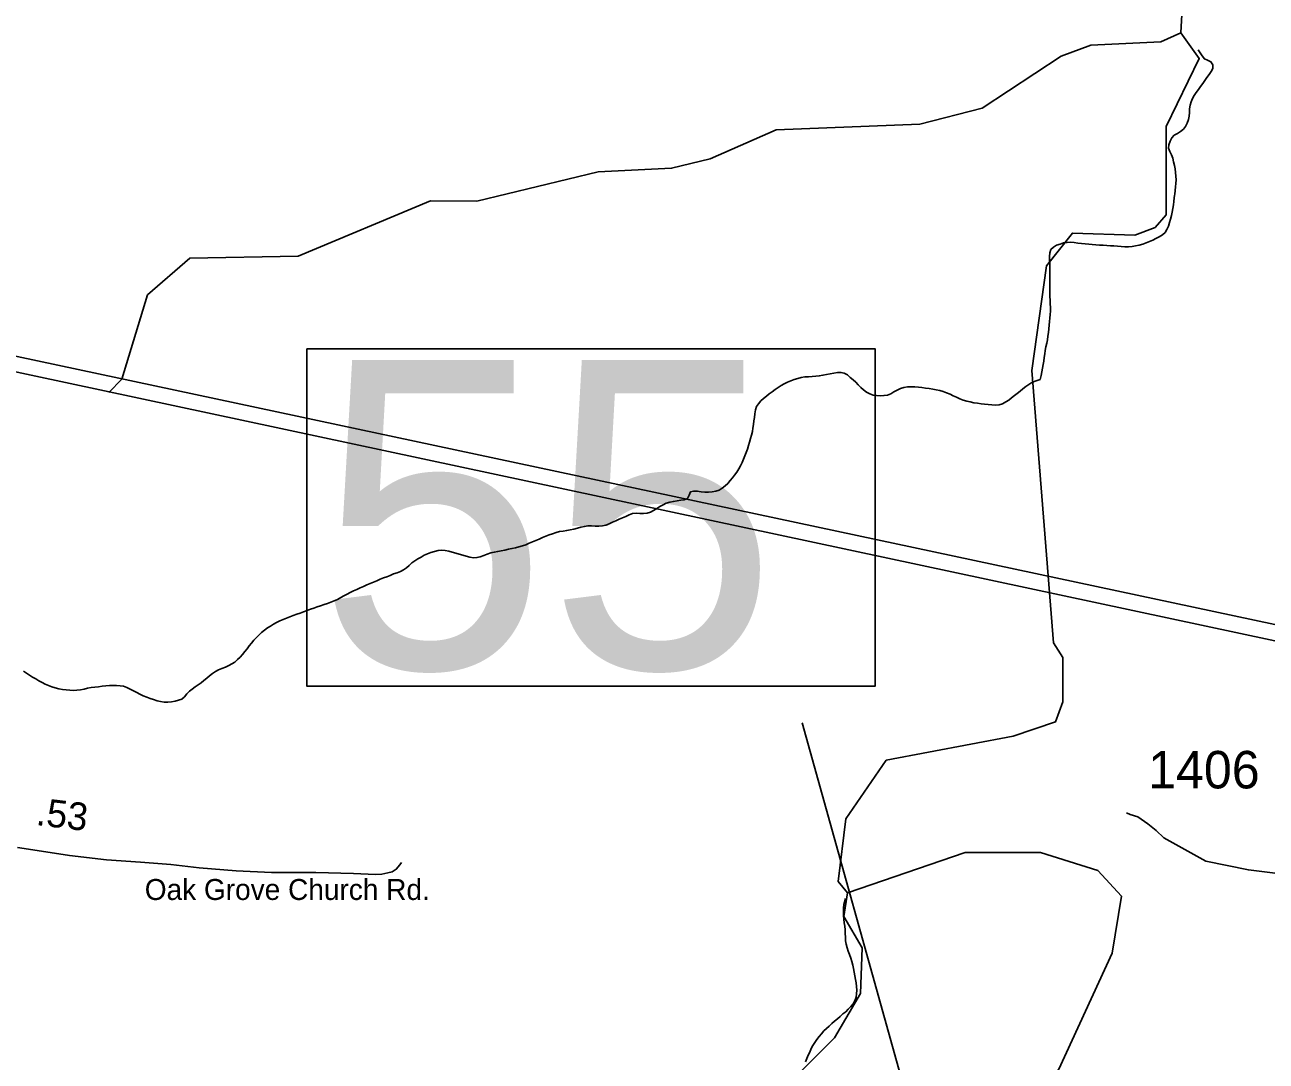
# Model space of a CAD drawing. Extents: x 1950930 to 2061844, y 904556 to 1017002.
# Drawn here: x 1994411 to 2000039, y 986811 to 991512 of the extents above; entities that cross this region are included whole.
import ezdxf

# ---------------------------------------------------------------- set-up
doc = ezdxf.new("R2010")
doc.units = 0
for name, color, linetype in [('Exist Hydrographic Creek Single Shore', 7, 'Continuous'), ('Exist Hydrographic Misc Water Feature', 7, 'Continuous'), ('Exist Road Primary US Structure Standard Bridge CELL', 7, 'Continuous'), ('Exist Road Secondary Structure Standard Bridge Number Label', 7, 'Continuous'), ('Exist Road Secondary Type 51 Attributed', 7, 'Continuous'), ('Exist Road Secondary Type 51 Label', 7, 'Continuous'), ('Exist Road Secondary Type 51 Number Label', 7, 'Continuous'), ('Exist Utilities Electrical Transmission Line', 7, 'Continuous')]:
    doc.layers.add(name, color=color, linetype=linetype)

msp = doc.modelspace()

# ---------------------------------------------------------------- linework, layer by layer
at = {"layer": 'Exist Hydrographic Creek Single Shore'}
for points in [[(1999652, 991475.9), (1999661, 991643), (1999786.1, 991952.2), (1999769.1, 992093.7), (1999661, 992217.3), (1999703, 992416.7), (1999720.1, 992865.9), (1999787.1, 993225.6), (1999844.9, 993276.9), (2000078.3, 993398)], [(1998141.2, 987575.2), (1998099.2, 987625.4), (1998133.2, 987910.2), (1998316.1, 988175.6), (1998892.1, 988285.1), (1999083.2, 988350), (1999117, 988441.2), (1999117, 988641.3), (1999075, 988707.9), (1998976.1, 989944), (1999043, 990418.5), (1999160.1, 990567), (1999443, 990557.9), (1999535.1, 990592.1), (1999585.1, 990650.1), (1999585.1, 991050.5), (1999735, 991359.2), (1999652, 991475.9)], [(1998990.1, 986641.9), (1999099.2, 986774.3), (1999341.2, 987300.9), (1999383.2, 987559.4), (1999275.1, 987676.4), (1999016.2, 987757.3), (1998674.1, 987757.9), (1998141.2, 987575.2)]]:
    msp.add_lwpolyline(points, dxfattribs=at)
at = {"layer": 'Exist Hydrographic Misc Water Feature'}
for points in [[(1994792.1, 989843.7), (1994851.1, 989904.8), (1994968, 990286.4), (1995159.1, 990453.1), (1995651, 990462.6), (1996251, 990712.7), (1996460.2, 990711.7), (1997010.1, 990844.7), (1997343.1, 990860.7), (1997518, 990903), (1997818, 991034.7), (1998468, 991060.5), (1998752, 991133.4), (1999110, 991368.9), (1999244.1, 991418.6), (1999560.9, 991435), (1999652, 991475.9)], [(1999731.1, 991398.3), (1999739.1, 991384.3), (1999748.1, 991370.1), (1999759, 991357.5), (1999773.3, 991350.6), (1999788.3, 991343.8), (1999797.3, 991330.4), (1999796.7, 991313.3), (1999789.7, 991299.5), (1999780.1, 991285.7), (1999769.8, 991272.8), (1999760.6, 991259.1), (1999751.2, 991245.2), (1999741.1, 991232.3), (1999731.3, 991218.7), (1999721.8, 991205), (1999713, 991191.1), (1999704.8, 991177.4), (1999698.1, 991162.7), (1999693.5, 991147.2), (1999691.5, 991130.8), (1999690.7, 991114.5), (1999689.4, 991097.3), (1999686.2, 991081.7), (1999680.8, 991066.2), (1999673.5, 991050.9), (1999663.6, 991037.9), (1999650.9, 991027.5), (1999637.4, 991017.9), (1999622.2, 991010.9), (1999611.7, 990998.8), (1999603.9, 990983.4), (1999598.2, 990967.8), (1999596.6, 990952.3), (1999601.7, 990936.6), (1999609.7, 990921.7), (1999615.6, 990906), (1999619.3, 990890.3), (1999623, 990873.8), (1999625.9, 990858.1), (1999628.3, 990841.7), (1999629.6, 990825.3), (1999630, 990808.8), (1999629.6, 990792.5), (1999628.3, 990776.1), (1999626.5, 990759.7), (1999624.4, 990743.4), (1999623.6, 990736.8)], [(1999623.6, 990736.8), (1999622.4, 990727), (1999620.3, 990710.6), (1999618.1, 990695), (1999615.4, 990678.7), (1999612.6, 990662.4), (1999609.3, 990646), (1999605.4, 990630.5), (1999600.7, 990614.2), (1999595.3, 990598.7), (1999589, 990583.2), (1999580.4, 990570.3), (1999568.1, 990559), (1999553.9, 990550.3), (1999539.3, 990542.4), (1999524.6, 990535.4), (1999509.4, 990528.3), (1999494.2, 990522), (1999478.9, 990516.6), (1999463.1, 990512), (1999447.1, 990509.1), (1999430.7, 990506.1), (1999414.3, 990504.8), (1999398.1, 990505.1), (1999381.7, 990505.5), (1999365.1, 990507.5), (1999348.7, 990508.6), (1999332.5, 990509), (1999315.8, 990510.1), (1999299.4, 990511.4), (1999283, 990512.5), (1999267, 990513.6), (1999250.6, 990514.8), (1999234.2, 990516), (1999217.8, 990517.9), (1999201.6, 990519.9), (1999185.2, 990521.9), (1999168.8, 990523.9), (1999152.4, 990525), (1999136.2, 990524.5), (1999119.8, 990522.4), (1999104.8, 990516.2), (1999088.4, 990512.4), (1999074.1, 990503.7), (1999062, 990491.7), (1999058.3, 990476.9), (1999056.9, 990461.4), (1999056.7, 990444.9), (1999057.3, 990427.7), (1999057.9, 990411.3), (1999058.3, 990394.1), (1999058.5, 990377.7), (1999058.1, 990361.3), (1999057.7, 990344.9), (1999057.7, 990328.5), (1999057.3, 990312.1), (1999057.5, 990295.7), (1999058.1, 990279.2), (1999058.9, 990262.7), (1999059.7, 990246.3), (1999060.6, 990229.9), (1999060.3, 990213.5), (1999059.5, 990197.9), (1999058.5, 990181.5), (1999057.1, 990165.2), (1999055.4, 990148.8), (1999053.6, 990132.4), (1999051.3, 990116), (1999049.3, 990099.7), (1999047.2, 990083.3), (1999044.1, 990067), (1999040.5, 990051.4), (1999037, 990035.1), (1999034.7, 990018.7), (1999032.7, 990002.4), (1999030.8, 989986), (1999028.4, 989970.5), (1999025.3, 989954.1), (1999022.2, 989937.8), (1999018.7, 989921.4), (1999014.8, 989903.5)], [(1997166.7, 989294.5), (1997182.9, 989295.8), (1997199.7, 989295.4), (1997216.3, 989294.3), (1997232.7, 989296.4), (1997247.7, 989301.8), (1997262, 989308.9), (1997276.2, 989317.7), (1997290.3, 989327.2), (1997304.5, 989335.1), (1997319.3, 989342.2), (1997335, 989346.8), (1997351.6, 989349.7), (1997368.5, 989351.8), (1997385.1, 989354.8), (1997401.1, 989357.7), (1997415.4, 989363.2), (1997423, 989377.8), (1997429.2, 989394), (1997443.3, 989397), (1997459.5, 989396.7), (1997476.7, 989393.8), (1997494, 989391.9), (1997510.6, 989391.6), (1997527.2, 989392.9), (1997543.6, 989395.8), (1997558.5, 989401.2), (1997572.7, 989409.9), (1997585.8, 989420.4), (1997597.7, 989431.6), (1997608.4, 989444.5), (1997618.8, 989456.6), (1997629.1, 989469.5), (1997638.7, 989483.2), (1997647.5, 989497), (1997655.7, 989511.6), (1997662.7, 989526.2), (1997669.5, 989540.9), (1997675.8, 989556.3), (1997681.4, 989571.8), (1997686.9, 989587.2), (1997692, 989602.8), (1997697, 989618.3), (1997701.5, 989634.6), (1997706, 989650), (1997709.7, 989666.3), (1997712.3, 989681.9), (1997714.4, 989698.3), (1997716.2, 989714.6), (1997718.5, 989731), (1997721.4, 989747.3), (1997723.8, 989764.6), (1997728.7, 989780), (1997737.4, 989793), (1997748.2, 989805.9), (1997760.3, 989817.2), (1997773, 989827.5), (1997785.9, 989838), (1997799.1, 989847.5), (1997812.4, 989857), (1997826.1, 989866.6), (1997840.3, 989875.4), (1997854.4, 989883.3), (1997868.8, 989890.4), (1997884, 989897.4), (1997899.5, 989902.8), (1997915.3, 989907.4), (1997931.3, 989911.2), (1997947.3, 989914.2), (1997963.7, 989915.5), (1997980.3, 989916.7), (1997996.5, 989917.2), (1998013.1, 989919.4), (1998029.6, 989922.4), (1998046, 989926), (1998062.6, 989929), (1998079, 989931.9), (1998095.2, 989934), (1998111, 989934.6), (1998125.9, 989931), (1998140.1, 989923.3), (1998153.2, 989912.4), (1998166.1, 989901.4), (1998178.6, 989890.5), (1998189.9, 989878.8), (1998201.2, 989866.3), (1998213.7, 989856.1), (1998227.2, 989846), (1998241.4, 989838.3), (1998256.5, 989832.2), (1998272.9, 989829.5), (1998289.4, 989829.2), (1998306, 989829.6), (1998322.2, 989832.5), (1998337.1, 989838), (1998351.3, 989847.5), (1998366, 989854.6), (1998381.2, 989861.7), (1998396.8, 989867.1), (1998412.6, 989869.2)], [(1998412.6, 989869.2), (1998428.8, 989869.7), (1998445.4, 989869.3), (1998462, 989868.2), (1998478.4, 989866.2), (1998494.8, 989864.2), (1998510.8, 989862.3), (1998527.2, 989859.4), (1998543.4, 989855.8), (1998559.4, 989852.2), (1998575, 989847.8), (1998590.2, 989841.8), (1998605.5, 989835.7), (1998620.3, 989828.9), (1998635.5, 989822), (1998650.4, 989815.1), (1998665.8, 989809), (1998681.4, 989804.6), (1998697.4, 989801), (1998713.6, 989797.3), (1998729.8, 989795.4), (1998746.2, 989792.6), (1998762.4, 989790.6), (1998779, 989788.7), (1998795.4, 989787.4), (1998811.8, 989787), (1998828, 989788.4), (1998843.4, 989793), (1998858.4, 989800.9), (1998872.5, 989809.7), (1998885, 989820), (1998897.7, 989830.5), (1998910.7, 989840), (1998923.6, 989850.5), (1998936.3, 989860.8), (1998949.2, 989871.2), (1998962.1, 989880.8), (1998976.3, 989889.5), (1998991.4, 989895.8), (1999014.8, 989903.5)], [(1995644, 988837.9), (1995659.6, 988843.3), (1995675.1, 988849.5), (1995690.7, 988855), (1995705.9, 988860.4), (1995721.5, 988865.7), (1995736.9, 988871.3), (1995752.4, 988876.7), (1995767.8, 988882.1), (1995783.4, 988887.5), (1995798.8, 988892.9), (1995814, 988899.1), (1995829.1, 988905.4), (1995843.7, 988913.3), (1995858, 988921.2), (1995872.4, 988929.2), (1995887, 988937), (1995901.7, 988944.1), (1995916.5, 988950.3), (1995931.5, 988957.5), (1995946.6, 988964.6), (1995961.8, 988970.8), (1995976.6, 988977.1), (1995991.7, 988983.3), (1996006.7, 988990.3), (1996021.9, 988996.5), (1996037.3, 989002.8), (1996052.4, 989008.2), (1996067.8, 989014.5), (1996083.2, 989020.7), (1996098.6, 989026.2), (1996114.2, 989031.6), (1996128.3, 989039.5), (1996141.8, 989049.1), (1996154.1, 989059.5), (1996166.4, 989070.7), (1996179.4, 989081.1), (1996193.1, 989089.8), (1996207.5, 989097.7), (1996222.2, 989105.6), (1996237.2, 989111.9), (1996252.6, 989118.1), (1996268.4, 989122.8), (1996284.6, 989126.5), (1996300.8, 989128.7), (1996316.8, 989127.5), (1996332.9, 989123.9), (1996348.7, 989119.5), (1996364.7, 989115.1), (1996380.7, 989110.6), (1996396.7, 989106.1), (1996412.7, 989100.9), (1996428.7, 989097.3), (1996444.7, 989094.5), (1996460.7, 989095), (1996476.3, 989097.9), (1996491.9, 989104.2), (1996507.4, 989110.5), (1996523.2, 989115.9), (1996539.2, 989119.6), (1996555.2, 989123.4), (1996571.2, 989126.3), (1996587.2, 989129.3), (1996603.6, 989133), (1996619.6, 989136), (1996635.6, 989139.8), (1996651.4, 989143.6), (1996667.2, 989148.1), (1996682.6, 989153.5), (1996697.9, 989159.8), (1996713.3, 989166), (1996728.3, 989172.3), (1996743.5, 989178.5), (1996758.4, 989185.6), (1996773.6, 989191.9), (1996789, 989198.1), (1996804.2, 989203.5), (1996819.7, 989209), (1996835.7, 989212.8), (1996851.7, 989215.6), (1996867.9, 989218.6), (1996884.3, 989221.6), (1996900.3, 989224.6), (1996916.3, 989228.3), (1996932.3, 989232.9), (1996948.1, 989236.7), (1996964.1, 989238.8), (1996980.5, 989239.3), (1996997.3, 989238.1), (1997013.7, 989236.9), (1997029.7, 989239), (1997045.5, 989242.8), (1997060.7, 989248.2), (1997075.9, 989255.3), (1997091, 989261.6), (1997106.2, 989268.6), (1997121.2, 989274.9), (1997136.3, 989282), (1997151.3, 989289.1), (1997166.7, 989294.5)], [(1994404.8, 988579.7), (1994418.8, 988571.2), (1994432.7, 988561.8), (1994446.7, 988553.4), (1994460.8, 988544.9), (1994475, 988536.4), (1994489.3, 988528.7), (1994503.7, 988521), (1994518.4, 988515), (1994533.8, 988508.9), (1994549.4, 988504.5), (1994565.6, 988500.1), (1994581.8, 988497.2), (1994598.6, 988495.3), (1994614.8, 988494.1), (1994631.2, 988492.9), (1994647.4, 988493.5), (1994663.4, 988495.6), (1994679.8, 988498.5), (1994696, 988502.3), (1994712.2, 988505.2), (1994728.4, 988507.3), (1994745, 988509.4), (1994761.4, 988511.6), (1994778, 988513.6), (1994794.9, 988515), (1994811.1, 988515.5), (1994827.5, 988515.1), (1994843.5, 988514), (1994859, 988511.2), (1994874.4, 988506), (1994889.2, 988498.3), (1994903.7, 988490.6), (1994918.7, 988482.9), (1994933.3, 988475.2), (1994948.2, 988468.3), (1994963.8, 988462.3), (1994979.2, 988456.2), (1994995, 988450.9), (1995010.8, 988445.7), (1995026.6, 988442.1), (1995042.6, 988440), (1995059, 988439.7), (1995076, 988440.2), (1995092.6, 988443.2), (1995108.4, 988447.7), (1995123.3, 988453.2), (1995135.2, 988463.6), (1995145.7, 988477.4), (1995157.2, 988489.3), (1995170.3, 988499), (1995183.4, 988508.6), (1995197, 988518.2), (1995210.3, 988527.7), (1995223.4, 988538), (1995235.9, 988548.5), (1995248.4, 988558.9), (1995261.6, 988569.3), (1995275.3, 988578), (1995289.8, 988585.9), (1995305, 988592.2), (1995320.6, 988598.4), (1995335.6, 988605.5), (1995350.1, 988612.6), (1995363.7, 988621.3), (1995376, 988632.6), (1995387, 988643.9), (1995398.1, 988655.9), (1995408.6, 988668.9), (1995418.6, 988681.7), (1995429.1, 988694.6), (1995439.3, 988707.6), (1995449.8, 988720.4), (1995461.1, 988732.5), (1995472.6, 988743.8), (1995484.9, 988755), (1995497.6, 988765.3), (1995510.9, 988775.8), (1995524.4, 988784.6), (1995538.6, 988793.2), (1995552.9, 988801.2), (1995567.7, 988808.3), (1995582.7, 988814.6), (1995597.8, 988820.8), (1995613.2, 988827.1), (1995628.6, 988832.5), (1995644, 988837.9)], [(1992823.2, 985978.8), (1992939, 986061.8), (1993098.2, 986094.6), (1993189.2, 986145.2), (1993498.2, 986513), (1994073.2, 986786.6), (1994265.1, 986785.9), (1994465, 986670.1), (1994715.2, 986635.4), (1995407, 986617.8), (1995799.1, 986570.2), (1995982.2, 986500.8), (1996090.1, 986387), (1996273.2, 986353.6), (1997015.1, 986318.6), (1997190.2, 986400.3), (1997507.2, 986377.4), (1997574, 986408.8), (1998082.1, 986916.8), (1998199, 987117.9), (1998207, 987324.5), (1998124.2, 987467.3), (1998141.2, 987575.2)], [(1998012.3, 986923), (1998022.8, 986935.1), (1998033.9, 986948), (1998045.1, 986959.1), (1998057.4, 986970.4), (1998069.7, 986981.7), (1998082.5, 986992.1), (1998095.2, 987003.2), (1998107.7, 987013.7), (1998120.2, 987025), (1998132.5, 987035.3), (1998144.4, 987046.6), (1998155.5, 987058.6), (1998165.9, 987070.7), (1998174.3, 987084.5), (1998179.6, 987100.8), (1998182.3, 987117.1), (1998182.7, 987133.5), (1998181.9, 987149.9), (1998179.9, 987166.5), (1998177.6, 987182), (1998174.7, 987198.5), (1998171.2, 987215), (1998168, 987231.5), (1998164.5, 987247.1), (1998160.4, 987262.8), (1998155.2, 987278.5), (1998149.3, 987294.2), (1998144.2, 987309.9), (1998139.5, 987325.6), (1998135.2, 987341.4), (1998132.3, 987356.9), (1998131.5, 987373.4), (1998130.8, 987389.9), (1998129.8, 987406.3), (1998128.2, 987422.7), (1998126.3, 987439.2), (1998124.7, 987455.6), (1998123.3, 987472), (1998122.6, 987488.5), (1998122.4, 987504.8), (1998124.1, 987521.2), (1998131.1, 987549)], [(1997949.8, 986807.7), (1997956.3, 986823.2), (1997963.1, 986837.8), (1997969.9, 986852.4), (1997976.6, 986867.9), (1997984.2, 986882.5), (1997993.1, 986896.2), (1998002.3, 986909.2), (1998012.3, 986923)]]:
    msp.add_lwpolyline(points, dxfattribs=at)
at = {"layer": 'Exist Road Secondary Structure Standard Bridge Number Label'}
msp.add_line((1998685.3, 985656.8), (1997935.5, 988346.2), dxfattribs=at)
msp.add_lwpolyline([(1995689.8, 990041.8), (1998266.3, 990041.8), (1998266.3, 988512.5), (1995689.8, 988512.5)], close=True, dxfattribs=at)
at = {"layer": 'Exist Road Secondary Type 51 Attributed'}
for points in [[(2001658.6, 987600.2), (2000961, 987547.6), (2000905, 987545.6), (2000833.1, 987543.5), (2000753.1, 987551.4), (2000575, 987579.3), (2000330.9, 987625.1), (2000266.9, 987635.1), (2000138.9, 987651.1), (2000098.8, 987655), (2000079, 987663), (1999958.6, 987678.3), (1999765.4, 987717.8), (1999574.5, 987824.2), (1999540.2, 987856.8), (1999502.2, 987886.8), (1999456.6, 987918.9), (1999422.9, 987929.5), (1999405.4, 987936.7)], [(1994378.2, 987779.4), (1994467.6, 987766.8), (1994613.3, 987744.5), (1994781.1, 987724.2), (1994935.2, 987713.8), (1995073.2, 987703.5), (1995201.1, 987687.3), (1995369.1, 987675), (1995529.2, 987666.7), (1995731.1, 987666.3), (1995901.2, 987661.8), (1996001.2, 987657.7), (1996029.2, 987659.5), (1996057.1, 987665.5), (1996077.2, 987669.5), (1996095.1, 987681.4), (1996111.3, 987701.4), (1996119.3, 987711.5)]]:
    msp.add_lwpolyline(points, dxfattribs=at)
at = {"layer": 'Exist Utilities Electrical Transmission Line'}
for p, q in [((1994142.1, 990057), (2000078.6, 988791.4)), ((1994138.3, 989986.3), (2000078.7, 988717.4))]:
    msp.add_line(p, q, dxfattribs=at)

# ---------------------------------------------------------------- texts
at = {"layer": 'Exist Road Primary US Structure Standard Bridge CELL'}
msp.add_text('.53', height=125, rotation=353.1094, dxfattribs=at).set_placement((1994458.5, 987882.5))
at = {"layer": 'Exist Road Secondary Structure Standard Bridge Number Label'}
msp.add_text('55', height=1400, dxfattribs=at).set_placement((1995739.9, 988591.6))
at = {"layer": 'Exist Road Secondary Type 51 Label'}
msp.add_text('Oak Grove Church Rd.', height=95, dxfattribs=at).set_placement((1994955.2, 987542.2))
at = {"layer": 'Exist Road Secondary Type 51 Number Label'}
msp.add_text('1406', height=170, dxfattribs=at).set_placement((1999503.6, 988048.1))

doc.saveas('drawing.dxf')
